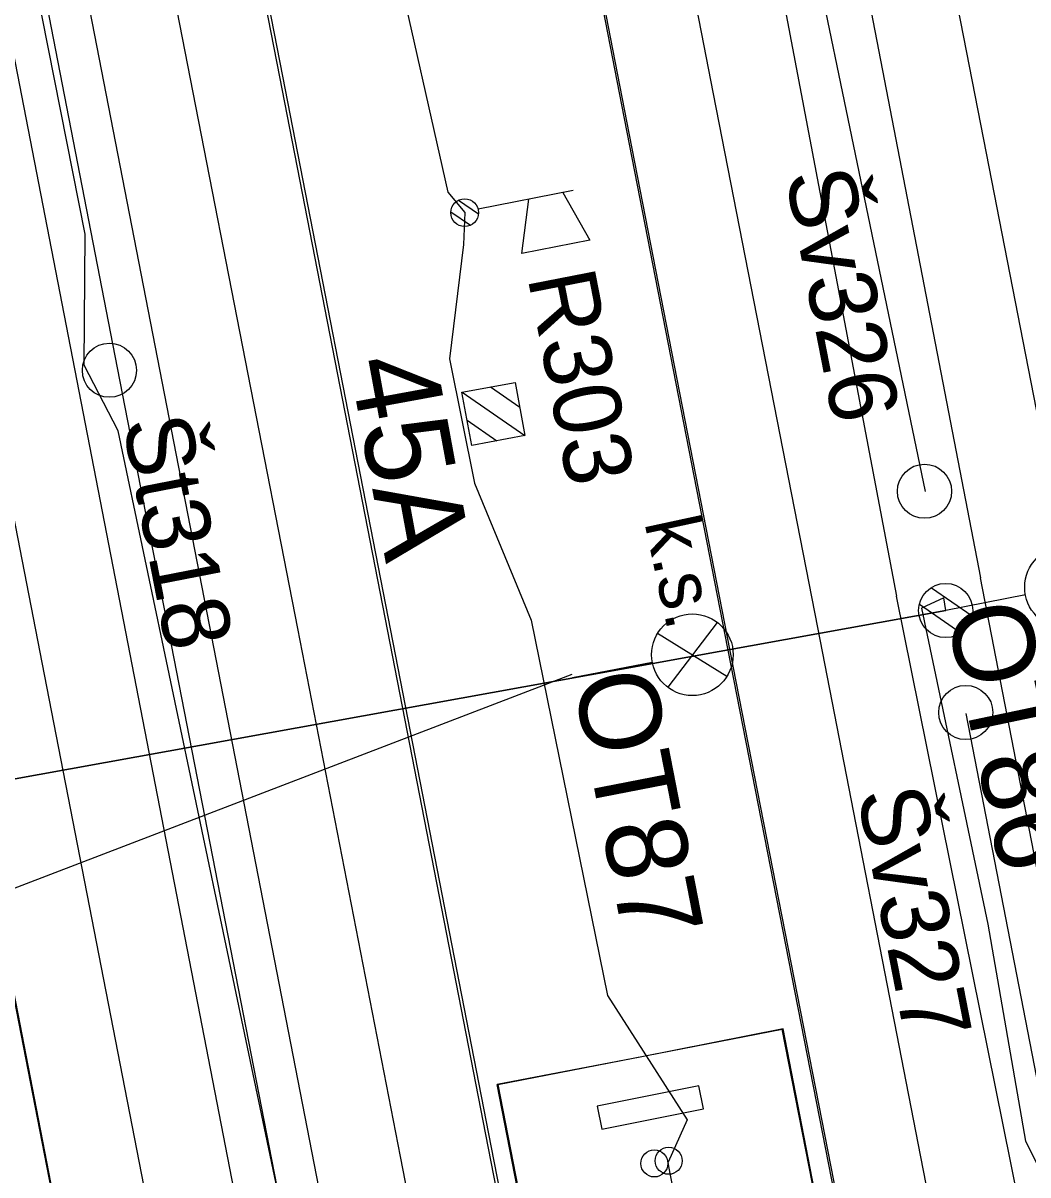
# Model space of a CAD drawing. Extents: x -545736 to -544888, y -1122892 to -1119128.
# Drawn here: x -545220.24 to -545201.67, y -1121712.96 to -1121691.68 of the extents above; entities that cross this region are included whole.
import ezdxf

# ---------------------------------------------------------------- set-up
doc = ezdxf.new("R2010")
doc.units = 0
for name, color, linetype in [('Podbarveni_Nastupiste', 7, 'Continuous'), ('Podbarveni_Zastreseni_Pozemni', 7, 'Continuous'), ('Vrstva 1 - Koleje', 7, 'Continuous'), ('Vrstva 11 - Trakce', 7, 'Continuous'), ('Vrstva 14_zastreseni a nastupiste', 7, 'Continuous'), ('Vrstva 16_plochy', 7, 'Continuous'), ('Vrstva 25', 7, 'Continuous'), ('Vrstva 26', 7, 'Continuous'), ('Vrstva 28 - zabzar', 7, 'Continuous'), ('Vrstva 29 - sdelzar', 7, 'Continuous'), ('Vrstva 31', 7, 'Continuous'), ('Vrstva 33 - prvky sdelzar', 7, 'Continuous'), ('Vrstva 4 - Teren - stezky - prechody - plochy', 7, 'Continuous'), ('Vrstva 43', 7, 'Continuous'), ('Vrstva 44', 7, 'Continuous'), ('Vrstva 63', 7, 'Continuous')]:
    doc.layers.add(name, color=color, linetype=linetype)

msp = doc.modelspace()

# ---------------------------------------------------------------- linework, layer by layer
at = {"layer": 'Podbarveni_Nastupiste'}
for points in [[(-545217.368, -1121682.822), (-545215.446, -1121692.657), (-545213.545, -1121702.425), (-545211.641, -1121712.196), (-545209.721, -1121722.039), (-545207.816, -1121731.8), (-545205.906, -1121741.605), (-545203.994, -1121751.399), (-545202.093, -1121761.155), (-545200.179, -1121770.948), (-545198.277, -1121780.734), (-545196.359, -1121790.595), (-545195.979, -1121792.554), (-545194.455, -1121800.349), (-545192.535, -1121810.197), (-545190.626, -1121819.979), (-545188.728, -1121829.75), (-545186.804, -1121839.582), (-545184.9, -1121849.369), (-545182.993, -1121859.16)], [(-545176.664, -1121859.989), (-545178.574, -1121850.184), (-545180.481, -1121840.388), (-545182.39, -1121830.601), (-545184.299, -1121820.832), (-545186.202, -1121811.019), (-545188.114, -1121801.21), (-545190.028, -1121791.416), (-545191.936, -1121781.597), (-545194.23, -1121769.859), (-545195.758, -1121762.016), (-545197.67, -1121752.211), (-545199.585, -1121742.389), (-545201.492, -1121732.62), (-545203.329, -1121723.177), (-545205.298, -1121713.047), (-545207.216, -1121703.229), (-545209.127, -1121693.444), (-545211.033, -1121683.652)], [(-545190.988, -1121860.587), (-545192.9, -1121850.796), (-545194.81, -1121840.993), (-545196.717, -1121831.222), (-545198.615, -1121821.463), (-545200.533, -1121811.621), (-545202.435, -1121801.875), (-545204.344, -1121792.082), (-545206.26, -1121782.236), (-545208.18, -1121772.428), (-545210.082, -1121762.638), (-545211.995, -1121752.846), (-545213.905, -1121743.053), (-545215.811, -1121733.263), (-545217.714, -1121723.49), (-545219.624, -1121713.707), (-545221.539, -1121703.888), (-545223.443, -1121694.09), (-545224.969, -1121686.265)]]:
    msp.add_lwpolyline(points, dxfattribs=at)
at = {"layer": 'Podbarveni_Zastreseni_Pozemni'}
msp.add_line((-545211.47, -1121711.286), (-545201.855, -1121760.601), dxfattribs=at)
for points in [[(-545206.211, -1121710.262), (-545206.257, -1121710.271), (-545208.835, -1121710.784), (-545211.47, -1121711.286)], [(-545158.353, -1121955.704), (-545167.91, -1121906.688), (-545177.482, -1121857.6), (-545187.03, -1121808.63), (-545196.619, -1121759.457), (-545206.211, -1121710.262)]]:
    msp.add_lwpolyline(points, dxfattribs=at)
at = {"layer": 'Vrstva 1 - Koleje'}
for points in [[(-545204.598, -1121683.045), (-545202.446, -1121694.084), (-545200.893, -1121702.036), (-545198.518, -1121714.179), (-545196.602, -1121723.995), (-545194.695, -1121733.769), (-545192.79, -1121743.532), (-545190.869, -1121753.385), (-545188.974, -1121763.101), (-545187.053, -1121772.965), (-545185.151, -1121782.729), (-545183.231, -1121792.594), (-545181.323, -1121802.379), (-545179.426, -1121812.108), (-545177.532, -1121821.821), (-545175.608, -1121831.705), (-545173.691, -1121841.53), (-545171.796, -1121851.251), (-545169.872, -1121861.126)], [(-545219.01, -1121683.169), (-545217.101, -1121692.961), (-545215.17, -1121702.86), (-545213.27, -1121712.617), (-545211.361, -1121722.411), (-545209.465, -1121732.134), (-545207.557, -1121741.929), (-545205.641, -1121751.761), (-545203.736, -1121761.535), (-545201.841, -1121771.262), (-545199.933, -1121781.054), (-545197.636, -1121792.838), (-545196.098, -1121800.727), (-545194.176, -1121810.583), (-545192.282, -1121820.3), (-545190.374, -1121830.083), (-545188.448, -1121839.971), (-545186.548, -1121849.715), (-545184.635, -1121859.52)], [(-545209.393, -1121683.199), (-545207.488, -1121692.987), (-545205.563, -1121702.847), (-545203.658, -1121712.62), (-545201.742, -1121722.443), (-545199.842, -1121732.176), (-545197.931, -1121741.977), (-545196.019, -1121751.798), (-545194.112, -1121761.581), (-545192.212, -1121771.322), (-545190.282, -1121781.238), (-545188.375, -1121791.011), (-545186.47, -1121800.793), (-545184.553, -1121810.635), (-545182.663, -1121820.345), (-545180.739, -1121830.214), (-545178.835, -1121839.985), (-545176.93, -1121849.755), (-545175.02, -1121859.552)], [(-545223.305, -1121685.999), (-545221.784, -1121693.786), (-545219.807, -1121703.933), (-545217.963, -1121713.399), (-545216.049, -1121723.207), (-545214.151, -1121732.945), (-545212.247, -1121742.719), (-545210.325, -1121752.584), (-545208.439, -1121762.262), (-545206.519, -1121772.114), (-545204.606, -1121781.929), (-545202.699, -1121791.711), (-545200.792, -1121801.491), (-545198.893, -1121811.238), (-545196.998, -1121820.96), (-545195.061, -1121830.898), (-545193.152, -1121840.702), (-545191.231, -1121850.558), (-545189.315, -1121860.384)]]:
    msp.add_lwpolyline(points, dxfattribs=at)
at = {"layer": 'Vrstva 11 - Trakce'}
for p, q in [((-545211.606, -1121698.401), (-545211.062, -1121698.776)), ((-545212.127, -1121698.497), (-545210.966, -1121699.297)), ((-545212.035, -1121699.016), (-545211.484, -1121699.396)), ((-545203.456, -1121702.11), (-545202.704, -1121702.628)), ((-545203.675, -1121702.414), (-545202.912, -1121702.94))]:
    msp.add_line(p, q, dxfattribs=at)
msp.add_lwpolyline([(-545211.147, -1121698.317), (-545210.966, -1121699.3), (-545211.949, -1121699.481), (-545212.13, -1121698.498)], close=True, dxfattribs=at)
msp.add_lwpolyline([(-545237.006, -1121708.453), (-545224.137, -1121706.314), (-545203.192, -1121702.53)], dxfattribs=at)
msp.add_circle((-545203.192, -1121702.53), 0.5, dxfattribs=at)
at = {"layer": 'Vrstva 14_zastreseni a nastupiste'}
for points in [[(-545217.421, -1121682.837), (-545215.499, -1121692.672), (-545213.598, -1121702.44), (-545211.694, -1121712.211), (-545209.774, -1121722.054), (-545207.869, -1121731.815), (-545205.959, -1121741.62), (-545204.047, -1121751.414), (-545202.146, -1121761.17), (-545200.232, -1121770.963), (-545198.33, -1121780.749), (-545196.412, -1121790.61), (-545196.032, -1121792.569), (-545194.508, -1121800.364), (-545192.588, -1121810.212), (-545190.679, -1121819.994), (-545188.781, -1121829.765), (-545186.857, -1121839.597), (-545184.953, -1121849.384), (-545183.046, -1121859.175)], [(-545217.368, -1121682.822), (-545215.446, -1121692.657), (-545213.545, -1121702.425), (-545211.641, -1121712.196), (-545209.721, -1121722.039), (-545207.816, -1121731.8), (-545205.906, -1121741.605), (-545203.994, -1121751.399), (-545202.093, -1121761.155), (-545200.179, -1121770.948), (-545198.277, -1121780.734), (-545196.359, -1121790.595), (-545195.979, -1121792.554), (-545194.455, -1121800.349), (-545192.535, -1121810.197), (-545190.626, -1121819.979), (-545188.728, -1121829.75), (-545186.804, -1121839.582), (-545184.9, -1121849.369), (-545182.993, -1121859.16)], [(-545176.664, -1121859.989), (-545178.574, -1121850.184), (-545180.481, -1121840.388), (-545182.39, -1121830.601), (-545184.299, -1121820.832), (-545186.202, -1121811.019), (-545188.114, -1121801.21), (-545190.028, -1121791.416), (-545191.936, -1121781.597), (-545194.23, -1121769.859), (-545195.758, -1121762.016), (-545197.67, -1121752.211), (-545199.585, -1121742.389), (-545201.492, -1121732.62), (-545203.329, -1121723.177), (-545205.298, -1121713.047), (-545207.216, -1121703.229), (-545209.127, -1121693.444), (-545211.033, -1121683.652)], [(-545176.62, -1121860.033), (-545178.53, -1121850.228), (-545180.437, -1121840.432), (-545182.346, -1121830.645), (-545184.255, -1121820.876), (-545186.158, -1121811.063), (-545188.07, -1121801.254), (-545189.984, -1121791.46), (-545191.892, -1121781.641), (-545194.186, -1121769.903), (-545195.714, -1121762.06), (-545197.626, -1121752.255), (-545199.541, -1121742.433), (-545201.448, -1121732.664), (-545203.285, -1121723.221), (-545205.254, -1121713.091), (-545207.172, -1121703.273), (-545209.083, -1121693.488), (-545210.989, -1121683.696)], [(-545190.988, -1121860.587), (-545192.9, -1121850.796), (-545194.81, -1121840.993), (-545196.717, -1121831.222), (-545198.615, -1121821.463), (-545200.533, -1121811.621), (-545202.435, -1121801.875), (-545204.344, -1121792.082), (-545206.26, -1121782.236), (-545208.18, -1121772.428), (-545210.082, -1121762.638), (-545211.995, -1121752.846), (-545213.905, -1121743.053), (-545215.811, -1121733.263), (-545217.714, -1121723.49), (-545219.624, -1121713.707), (-545221.539, -1121703.888), (-545223.443, -1121694.09), (-545224.969, -1121686.265)], [(-545190.971, -1121860.577), (-545192.883, -1121850.786), (-545194.793, -1121840.983), (-545196.7, -1121831.212), (-545198.598, -1121821.453), (-545200.516, -1121811.611), (-545202.418, -1121801.865), (-545204.327, -1121792.072), (-545206.243, -1121782.226), (-545208.163, -1121772.418), (-545210.065, -1121762.628), (-545211.978, -1121752.836), (-545213.888, -1121743.043), (-545215.794, -1121733.253), (-545217.697, -1121723.48), (-545219.607, -1121713.697), (-545221.522, -1121703.878), (-545223.426, -1121694.08), (-545224.952, -1121686.255)], [(-545206.211, -1121710.262), (-545196.619, -1121759.457), (-545187.03, -1121808.63), (-545177.482, -1121857.6), (-545167.91, -1121906.688), (-545158.353, -1121955.704)], [(-545158.353, -1121955.704), (-545167.959, -1121906.425), (-545177.532, -1121857.312), (-545187.064, -1121808.415), (-545196.682, -1121759.07), (-545206.197, -1121710.259)], [(-545211.47, -1121711.284), (-545201.855, -1121760.601), (-545192.303, -1121809.6), (-545182.738, -1121858.66), (-545173.147, -1121907.858), (-545163.62, -1121956.724), (-545163.626, -1121956.727), (-545173.205, -1121907.598), (-545182.779, -1121858.496), (-545192.361, -1121809.351), (-545201.935, -1121760.249), (-545211.481, -1121711.288)]]:
    msp.add_lwpolyline(points, dxfattribs=at)
msp.add_lwpolyline([(-545211.47, -1121711.284), (-545206.211, -1121710.262), (-545206.197, -1121710.259), (-545208.835, -1121710.784), (-545211.481, -1121711.288)], close=True, dxfattribs=at)
for centre in [(-545208.311, -1121712.695), (-545208.576, -1121712.744)]:
    msp.add_circle(centre, 0.25, dxfattribs=at)
at = {"layer": 'Vrstva 16_plochy'}
for points in [[(-545217.368, -1121682.822), (-545215.446, -1121692.657), (-545213.545, -1121702.425), (-545211.641, -1121712.196), (-545209.721, -1121722.039), (-545207.816, -1121731.8), (-545205.906, -1121741.605), (-545203.994, -1121751.399), (-545202.093, -1121761.155), (-545200.179, -1121770.948), (-545198.277, -1121780.734), (-545196.359, -1121790.595), (-545195.979, -1121792.554), (-545194.455, -1121800.349), (-545192.535, -1121810.197), (-545190.626, -1121819.979), (-545188.728, -1121829.75), (-545186.804, -1121839.582), (-545184.9, -1121849.369), (-545182.993, -1121859.16)], [(-545176.664, -1121859.989), (-545178.574, -1121850.184), (-545180.481, -1121840.388), (-545182.39, -1121830.601), (-545184.299, -1121820.832), (-545186.202, -1121811.019), (-545188.114, -1121801.21), (-545190.028, -1121791.416), (-545191.936, -1121781.597), (-545194.23, -1121769.859), (-545195.758, -1121762.016), (-545197.67, -1121752.211), (-545199.585, -1121742.389), (-545201.492, -1121732.62), (-545203.329, -1121723.177), (-545205.298, -1121713.047), (-545207.216, -1121703.229), (-545209.127, -1121693.444), (-545211.033, -1121683.652)], [(-545190.988, -1121860.587), (-545192.9, -1121850.796), (-545194.81, -1121840.993), (-545196.717, -1121831.222), (-545198.615, -1121821.463), (-545200.533, -1121811.621), (-545202.435, -1121801.875), (-545204.344, -1121792.082), (-545206.26, -1121782.236), (-545208.18, -1121772.428), (-545210.082, -1121762.638), (-545211.995, -1121752.846), (-545213.905, -1121743.053), (-545215.811, -1121733.263), (-545217.714, -1121723.49), (-545219.624, -1121713.707), (-545221.539, -1121703.888), (-545223.443, -1121694.09), (-545224.969, -1121686.265)]]:
    msp.add_lwpolyline(points, dxfattribs=at)
at = {"layer": 'Vrstva 25'}
for p, q in [((-545201.72, -1121702.242), (-545203.192, -1121702.53)), ((-545207.414, -1121702.749), (-545208.327, -1121703.948)), ((-545207.235, -1121703.748), (-545208.519, -1121702.957)), ((-545208.614, -1121703.489), (-545210.086, -1121703.776))]:
    msp.add_line(p, q, dxfattribs=at)
msp.add_lwpolyline([(-545203.192, -1121702.53), (-545224.137, -1121706.314)], dxfattribs=at)
for centre in [(-545200.979, -1121702.1), (-545207.873, -1121703.347)]:
    msp.add_circle(centre, 0.754, dxfattribs=at)
at = {"layer": 'Vrstva 26'}
msp.add_lwpolyline([(-545203.192, -1121702.53), (-545203.229, -1121702.296), (-545203.64, -1121702.489), (-545202.416, -1121708.322), (-545201.721, -1121712.334), (-545201.289, -1121713.182), (-545198.256, -1121728.49), (-545197.89, -1121732.404), (-545197.312, -1121733.586), (-545196.305, -1121738.106), (-545182.383, -1121735.328), (-545181.811, -1121735.952)], dxfattribs=at)
at = {"layer": 'Vrstva 28 - zabzar'}
msp.add_lwpolyline([(-545222.23, -1121715.29), (-545222.21, -1121715.31), (-545221.11, -1121715.76), (-545219.32, -1121715.69), (-545215.16, -1121714.7), (-545215.49, -1121713.47), (-545218.48, -1121699.21), (-545219.11, -1121698), (-545219.09, -1121695.58), (-545224.77, -1121666.91), (-545226.14, -1121661.07), (-545228.34, -1121648.56), (-545231.24, -1121632.53), (-545233.58, -1121619.99), (-545234.02, -1121617.79), (-545229.44, -1121616.68)], dxfattribs=at)
at = {"layer": 'Vrstva 29 - sdelzar'}
msp.add_lwpolyline([(-545161.23, -1121954.22), (-545161.32, -1121954.32), (-545161.96, -1121950.99), (-545166.14, -1121929.44), (-545169.48, -1121912.2), (-545172.98, -1121894.15), (-545175.25, -1121882.41), (-545176.61, -1121875.48), (-545179.9, -1121858.78), (-545183.24, -1121841.76), (-545186.55, -1121824.95), (-545189.52, -1121809.83), (-545189.53, -1121809.79), (-545193.1, -1121791.33), (-545195.35, -1121779.72), (-545196.68, -1121772.84), (-545200.02, -1121755.61), (-545203.25, -1121738.95), (-545206.49, -1121722.18), (-545208.31, -1121712.8), (-545208.32, -1121712.72)], dxfattribs=at)
at = {"layer": 'Vrstva 31'}
msp.add_lwpolyline([(-545221.72, -1121646.74), (-545221.94, -1121647.69), (-545219.46, -1121661.95), (-545217.3, -1121670.16), (-545216.74, -1121670.84), (-545217.02, -1121671.48), (-545214.35, -1121686.1), (-545212.39, -1121694.8), (-545212.08, -1121695.18), (-545212.1, -1121695.77), (-545212.36, -1121697.88), (-545211.9, -1121700.18), (-545210.85, -1121702.71), (-545209.44, -1121709.64), (-545207.97, -1121711.94), (-545208.32, -1121712.72)], dxfattribs=at)
at = {"layer": 'Vrstva 33 - prvky sdelzar'}
for p, q in [((-545210.076, -1121694.772), (-545211.832, -1121695.117)), ((-545212.196, -1121694.952), (-545211.827, -1121695.201)), ((-545211.022, -1121695.935), (-545210.892, -1121694.931)), ((-545210.264, -1121694.809), (-545209.766, -1121695.69)), ((-545212.335, -1121695.168), (-545211.973, -1121695.411)), ((-545209.766, -1121695.69), (-545211.022, -1121695.935))]:
    msp.add_line(p, q, dxfattribs=at)
msp.add_lwpolyline([(-545209.634, -1121711.685), (-545209.549, -1121712.11), (-545207.669, -1121711.735), (-545207.753, -1121711.311)], close=True, dxfattribs=at)
msp.add_circle((-545212.08, -1121695.18), 0.256, dxfattribs=at)
at = {"layer": 'Vrstva 4 - Teren - stezky - prechody - plochy'}
for points in [[(-545230.058, -1121593.624), (-545229.255, -1121593.407), (-545223.205, -1121613.276), (-545220.476, -1121622.38), (-545217.216, -1121633.69), (-545214.01, -1121645.83), (-545211.204, -1121657.98), (-545206.59, -1121681.008), (-545202.547, -1121701.925)], [(-545230.058, -1121593.624), (-545227.825, -1121603.756), (-545225.054, -1121614.151), (-545222.526, -1121623.034), (-545219.417, -1121633.474), (-545215.613, -1121647.074), (-545212.994, -1121658.069), (-545207.784, -1121682.857), (-545204.102, -1121702.263)], [(-545157.45, -1122022.175), (-545154.783, -1122021.634), (-545154.868, -1122020.873), (-545158.409, -1122002.766), (-545161.985, -1121984.181), (-545167.947, -1121953.502), (-545173.012, -1121927.482), (-545183.259, -1121874.859), (-545192.216, -1121829.241), (-545202.384, -1121776.657), (-545211.092, -1121732.141), (-545220.696, -1121682.724), (-545230.205, -1121633.983), (-545237.607, -1121595.717), (-545239.248, -1121596.014)], [(-545157.45, -1122022.175), (-545157.217, -1122021.677), (-545160.795, -1122002.888), (-545164.002, -1121984.847), (-545169.404, -1121955.723), (-545174.573, -1121927.833), (-545184.757, -1121874.943), (-545193.65, -1121829.68), (-545203.839, -1121777.07), (-545212.63, -1121732.332), (-545221.738, -1121685.421), (-545231.797, -1121634.381), (-545239.248, -1121596.014)], [(-545217.421, -1121682.837), (-545215.499, -1121692.672), (-545213.598, -1121702.44), (-545211.694, -1121712.211), (-545209.774, -1121722.054), (-545207.869, -1121731.815), (-545205.959, -1121741.62), (-545204.047, -1121751.414), (-545202.146, -1121761.17), (-545200.232, -1121770.963), (-545198.33, -1121780.749), (-545196.412, -1121790.61), (-545196.032, -1121792.569), (-545194.508, -1121800.364), (-545192.588, -1121810.212), (-545190.679, -1121819.994), (-545188.781, -1121829.765), (-545186.857, -1121839.597), (-545184.953, -1121849.384), (-545183.046, -1121859.175)], [(-545176.62, -1121860.033), (-545178.53, -1121850.228), (-545180.437, -1121840.432), (-545182.346, -1121830.645), (-545184.255, -1121820.876), (-545186.158, -1121811.063), (-545188.07, -1121801.254), (-545189.984, -1121791.46), (-545191.892, -1121781.641), (-545194.186, -1121769.903), (-545195.714, -1121762.06), (-545197.626, -1121752.255), (-545199.541, -1121742.433), (-545201.448, -1121732.664), (-545203.285, -1121723.221), (-545205.254, -1121713.091), (-545207.172, -1121703.273), (-545209.083, -1121693.488), (-545210.989, -1121683.696)], [(-545190.971, -1121860.577), (-545192.883, -1121850.786), (-545194.793, -1121840.983), (-545196.7, -1121831.212), (-545198.598, -1121821.453), (-545200.516, -1121811.611), (-545202.418, -1121801.865), (-545204.327, -1121792.072), (-545206.243, -1121782.226), (-545208.163, -1121772.418), (-545210.065, -1121762.628), (-545211.978, -1121752.836), (-545213.888, -1121743.043), (-545215.794, -1121733.253), (-545217.697, -1121723.48), (-545219.607, -1121713.697), (-545221.522, -1121703.878), (-545223.426, -1121694.08), (-545224.952, -1121686.255)], [(-545146.11, -1122004.734), (-545145.37, -1122004.712), (-545146.573, -1121994.03), (-545148.01, -1121983.54), (-545148.508, -1121980.262), (-545148.842, -1121978.248), (-545150.866, -1121967.009), (-545156.33, -1121939.097), (-545168.64, -1121875.718), (-545175.381, -1121841.399), (-545180.031, -1121817.339), (-545184.955, -1121792.055), (-545193.253, -1121749.702), (-545199.085, -1121719.832), (-545202.547, -1121701.925)], [(-545146.11, -1122004.734), (-545147.669, -1121994.146), (-545149.368, -1121983.787), (-545152.408, -1121967.248), (-545157.762, -1121939.32), (-545170.037, -1121876.045), (-545176.72, -1121842.206), (-545181.396, -1121818.39), (-545186.868, -1121790.341), (-545194.851, -1121749.267), (-545200.506, -1121720.067), (-545204.102, -1121702.263)]]:
    msp.add_lwpolyline(points, dxfattribs=at)
at = {"layer": 'Vrstva 43'}
for centre in [(-545218.644, -1121698.092), (-545203.584, -1121700.327), (-545202.822, -1121704.414)]:
    msp.add_circle(centre, 0.5, dxfattribs=at)
at = {"layer": 'Vrstva 44'}
for points in [[(-545203.565, -1121700.334), (-545212.31, -1121658.192), (-545222.869, -1121618.503), (-545222.832, -1121618.218)], [(-545225.704, -1121660.962), (-545218.502, -1121698.049), (-545211.321, -1121734.873), (-545211.203, -1121735.259)], [(-545202.821, -1121704.433), (-545197.443, -1121732.122), (-545197.31, -1121732.52)]]:
    msp.add_lwpolyline(points, dxfattribs=at)
at = {"layer": 'Vrstva 63'}
msp.add_line((-545210.101, -1121703.71), (-545310.982, -1121742.405), dxfattribs=at)

# ---------------------------------------------------------------- texts
at = {"layer": 'Vrstva 11 - Trakce'}
msp.add_text('45A', height=1.6, rotation=280.4107, dxfattribs=at).set_placement((-545214.221, -1121697.936))
at = {"layer": 'Vrstva 25'}
for s, rotation, p in [('OT86', 281.851, (-545203.192, -1121702.53)), ('OT87', 281.0194, (-545210.086, -1121703.776))]:
    msp.add_text(s, height=1.5, rotation=rotation, dxfattribs=at).set_placement(p)
at = {"layer": 'Vrstva 33 - prvky sdelzar'}
msp.add_text('R303', height=1.25, rotation=281.0403, dxfattribs=at).set_placement((-545210.922, -1121696.369))
at = {"layer": 'Vrstva 43'}
for s, p in [('Šv326', (-545206.161, -1121694.479)), ('Št318', (-545218.409, -1121699.044)), ('Šv327', (-545204.832, -1121705.902))]:
    msp.add_text(s, height=1.25, rotation=281.0323, dxfattribs=at).set_placement(p)
at = {"layer": 'Vrstva 63'}
msp.add_text('k.s.', height=1, rotation=282.1938, dxfattribs=at).set_placement((-545208.762, -1121700.902))

doc.saveas('drawing.dxf')
